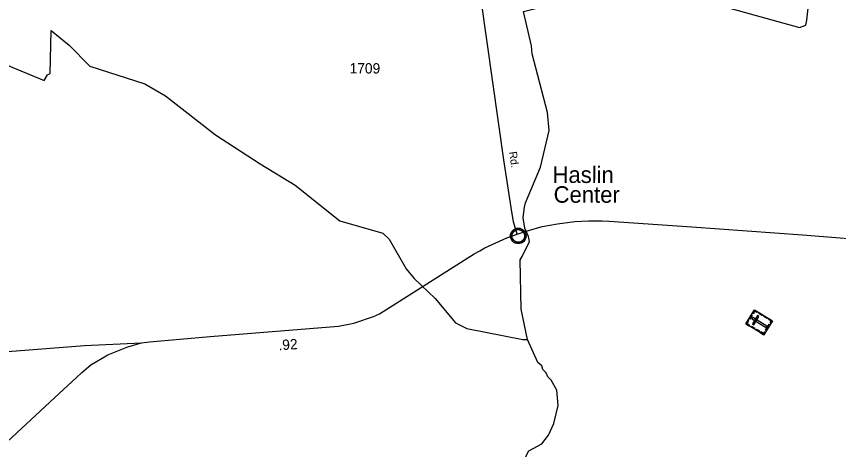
# Model space of a CAD drawing. Extents: x 2532689 to 2764727, y 536648 to 732970.
# Drawn here: x 2714374 to 2724345, y 664960 to 670208 of the extents above; entities that cross this region are included whole.
import ezdxf

# ---------------------------------------------------------------- set-up
doc = ezdxf.new("R2010")
doc.units = 0
for name, color, linetype in [('Exist Civil Demographics Community CELL', 7, 'Continuous'), ('Exist Civil Demographics Community Label', 7, 'Continuous'), ('Exist Cultural Cemetery CELL', 7, 'Continuous'), ('Exist Hydrographic Creek Single Shore', 7, 'Continuous'), ('Exist Road Primary US Attributed', 7, 'Continuous'), ('Exist Road Primary US Mileage Hundredths English Label', 7, 'Continuous'), ('Exist Road Secondary Type 51 Attributed', 7, 'Continuous'), ('Exist Road Secondary Type 51 Label', 7, 'Continuous'), ('Exist Road Secondary Type 51 Number Label', 7, 'Continuous')]:
    doc.layers.add(name, color=color, linetype=linetype)

msp = doc.modelspace()

# ---------------------------------------------------------------- linework, layer by layer
at = {"layer": 'Exist Civil Demographics Community CELL'}
msp.add_lwpolyline([(2720382.5, 667560.8), (2720383.5, 667566.4), (2720385.2, 667573), (2720388.2, 667580.2), (2720391.1, 667585.9), (2720394.4, 667591.7), (2720398.2, 667596.8), (2720402.1, 667601.2), (2720406.7, 667605.8), (2720412.3, 667610.4), (2720417.7, 667614), (2720422.6, 667616.9), (2720427.6, 667619.3), (2720433.1, 667621.6), (2720438.7, 667623.5), (2720443, 667624.6), (2720447.9, 667625.3), (2720452, 667626.1), (2720458.4, 667626.3), (2720462.8, 667626.2), (2720468.5, 667626), (2720473.4, 667625.2), (2720478.3, 667624.2), (2720483.3, 667622.8), (2720488.5, 667620.9), (2720495.1, 667618), (2720501.4, 667614.5), (2720506.4, 667610.9), (2720511.6, 667606.9), (2720514.9, 667603.8), (2720519, 667599.4), (2720522.9, 667594.7), (2720526, 667590.1), (2720529.1, 667585.1), (2720531.6, 667579.9), (2720533.6, 667574.9), (2720535.2, 667569.9), (2720536.4, 667565.3), (2720537.5, 667559.3), (2720538.2, 667554.6), (2720538.4, 667548.6), (2720538.2, 667542.8), (2720537.7, 667537.1), (2720536.7, 667531.6), (2720535.1, 667525.5), (2720533.2, 667519.6), (2720530.9, 667514.6), (2720527.8, 667508.6), (2720524.5, 667503.2), (2720521, 667498.5), (2720516.8, 667493.8), (2720511.5, 667488.8), (2720506.5, 667484.7), (2720501.5, 667481.3), (2720497.2, 667478.8), (2720490.3, 667475.5), (2720483.2, 667472.8), (2720477.2, 667471.4), (2720470.6, 667470.1), (2720466.2, 667469.6), (2720461.7, 667469.3), (2720456.1, 667469.3), (2720451.9, 667469.7), (2720446.2, 667470.5), (2720440.3, 667471.8), (2720435.7, 667473.1), (2720430.5, 667475), (2720426, 667476.9), (2720422, 667479.2), (2720415.2, 667483.3), (2720409.7, 667487.5), (2720404.7, 667492), (2720400.3, 667496.9), (2720397.1, 667500.8), (2720394.1, 667505), (2720390, 667512.1), (2720388.3, 667515.7), (2720386.6, 667519.7), (2720384, 667527.9), (2720382.5, 667534.9), (2720381.8, 667540.1), (2720381.4, 667546.4), (2720381.4, 667551.1), (2720381.9, 667557.6)], close=True, dxfattribs=at)
for centre, radius in [((2720460.1, 667548.4), 94.3), ((2720459.8, 667548.7), 76.7)]:
    msp.add_circle(centre, radius, dxfattribs=at)
at = {"layer": 'Exist Cultural Cemetery CELL'}
for points in [[(2723221.3, 666483.3), (2723324.9, 666653.3), (2723542.4, 666520.8), (2723438.8, 666350.8)], [(2723362, 666630.8), (2723356.1, 666621.1), (2723328.6, 666637.9), (2723307.5, 666603.3), (2723298, 666609), (2723325, 666653.4)], [(2723259.9, 666546.6), (2723286.8, 666590.8), (2723296.6, 666584.9), (2723269.6, 666540.6)], [(2723303.1, 666561.2), (2723293.4, 666545.2), (2723466.5, 666439.7), (2723476.2, 666455.7)], [(2723300.7, 666482.8), (2723316.6, 666473), (2723377.9, 666573.6), (2723361.9, 666583.3)], [(2723418.4, 666583.1), (2723381.5, 666605.6), (2723387.4, 666615.3), (2723424.4, 666592.8)], [(2723474.7, 666548.7), (2723437.7, 666571.3), (2723443.7, 666581), (2723480.7, 666558.5)], [(2723525.1, 666492.5), (2723515.3, 666498.5), (2723526.8, 666517.3), (2723492.2, 666538.3), (2723498, 666547.8), (2723542.4, 666520.8)], [(2723258.3, 666460.8), (2723264.2, 666470.5), (2723236.7, 666487.2), (2723257.8, 666521.9), (2723248.3, 666527.7), (2723221.3, 666483.3)], [(2723321.6, 666422.2), (2723284.6, 666444.7), (2723290.6, 666454.4), (2723327.5, 666431.9)], [(2723458.9, 666405.9), (2723503, 666478.3), (2723512.7, 666472.4), (2723468.6, 666399.9)], [(2723379, 666387.2), (2723342, 666409.7), (2723347.9, 666419.5), (2723384.9, 666396.9)], [(2723455.9, 666379.1), (2723446.1, 666385.1), (2723434.7, 666366.3), (2723400.2, 666387.3), (2723394.4, 666377.8), (2723438.7, 666350.8)]]:
    msp.add_lwpolyline(points, close=True, dxfattribs=at)
at = {"layer": 'Exist Hydrographic Creek Single Shore'}
for points in [[(2720572.8, 666295), (2720496.7, 666659.6), (2720482.8, 667259.9), (2720506.8, 667300.3), (2720596.1, 667482.4), (2720584.6, 667540.5), (2720539.6, 667642.2), (2720520.1, 667769.4), (2720526.8, 667838.3), (2720535.1, 667898), (2720548.9, 667950.4), (2720729.7, 668383.1), (2720835.7, 668827.5), (2720813.7, 669043.3), (2720629.6, 669755), (2720618.7, 669853), (2720524.6, 670269.6), (2721353.6, 670480.4), (2722193.7, 670543.9), (2723872.7, 670076.6), (2723946.7, 670102.6), (2723961.7, 670162.3), (2723975.6, 670310.6), (2724158.8, 671309.7)], [(2713379.6, 669983.7), (2714710.6, 669433.4), (2714749.7, 669500.7), (2714782.8, 669518.4), (2714793.6, 670039.5), (2715012.3, 669859.2), (2715264.3, 669607.1), (2715929.2, 669391.7), (2716182.9, 669248.1), (2716786.6, 668773.7), (2717329.1, 668423.5), (2717752.5, 668162.6), (2718295, 667730.2), (2718815.7, 667583.3), (2718892.8, 667510.9), (2719101.8, 667148.2), (2719195.7, 667033.9), (2719451.8, 666791.4), (2719700.7, 666496.1), (2719835.8, 666426), (2720514.8, 666292.5), (2720572.8, 666295)], [(2720376, 663788.1), (2720387.8, 663972.4), (2720419.8, 664055.8), (2720477.9, 664389.8), (2720496.9, 664656.5), (2720533.8, 664842), (2720589.8, 664942.7), (2720745.9, 665031.1), (2720826.9, 665132.9), (2720889.8, 665276.7), (2720942.9, 665495.5), (2720929.8, 665678.9), (2720859.9, 665800.9), (2720817.8, 665841.8), (2720799.8, 665890.4), (2720756.7, 665931.3), (2720747.7, 665973.6), (2720696.9, 666014.2), (2720572.8, 666295)]]:
    msp.add_lwpolyline(points, dxfattribs=at)
at = {"layer": 'Exist Road Primary US Attributed'}
for points in [[(2720446.4, 667569.7), (2720583.1, 667616), (2720751.3, 667661), (2720934.3, 667694.3), (2721145.4, 667722), (2721310.2, 667730.6), (2721477.6, 667732.4), (2721563.2, 667726.3), (2722564.4, 667660.4), (2723907.4, 667562), (2724922.9, 667480.1)], [(2715888.8, 666255.1), (2715987.1, 666266), (2716725.5, 666330.2), (2718278.7, 666453.2), (2718467, 666491.4), (2718704.5, 666570.4), (2718775.6, 666606.1), (2719924.7, 667329.9), (2719993, 667368.1), (2720055.7, 667406.3), (2720319.8, 667526.1), (2720446.4, 667569.7)], [(2708876.2, 665710.4), (2709268.2, 665772.8), (2709584.2, 665799.6), (2709803.5, 665816), (2711162.3, 665906.9), (2715201.1, 666219.9), (2715888.8, 666255.1)], [(2712718.2, 663623.5), (2714891.1, 665639.2), (2715098.6, 665830.4), (2715165.4, 665891.8), (2715275.2, 665986.6), (2715484.4, 666107.7), (2715726.4, 666204.6), (2715888.8, 666255.1)]]:
    msp.add_lwpolyline(points, dxfattribs=at)
at = {"layer": 'Exist Road Secondary Type 51 Attributed'}
msp.add_lwpolyline([(2720446.4, 667569.7), (2720403.4, 667718.3), (2720372.2, 667891.3), (2720286.1, 668470.1), (2720014.5, 670379.7), (2719769.7, 672093.9), (2719744, 672266.2)], dxfattribs=at)

# ---------------------------------------------------------------- texts
at = {"layer": 'Exist Civil Demographics Community Label'}
for s, p in [('Haslin', (2720875.7, 668191.1)), ('Center', (2720888.9, 667951.1))]:
    msp.add_text(s, height=200, rotation=359.94, dxfattribs=at).set_placement(p)
at = {"layer": 'Exist Road Primary US Mileage Hundredths English Label'}
msp.add_text('.92', height=125, rotation=3.78427, dxfattribs=at).set_placement((2717555.7, 666162.5))
at = {"layer": 'Exist Road Secondary Type 51 Label'}
msp.add_text('Rd.', height=95, rotation=278.42474, dxfattribs=at).set_placement((2720347.7, 668565.4))
at = {"layer": 'Exist Road Secondary Type 51 Number Label'}
msp.add_text('1709', height=125, dxfattribs=at).set_placement((2718414.2, 669517.4))

doc.saveas('drawing.dxf')
